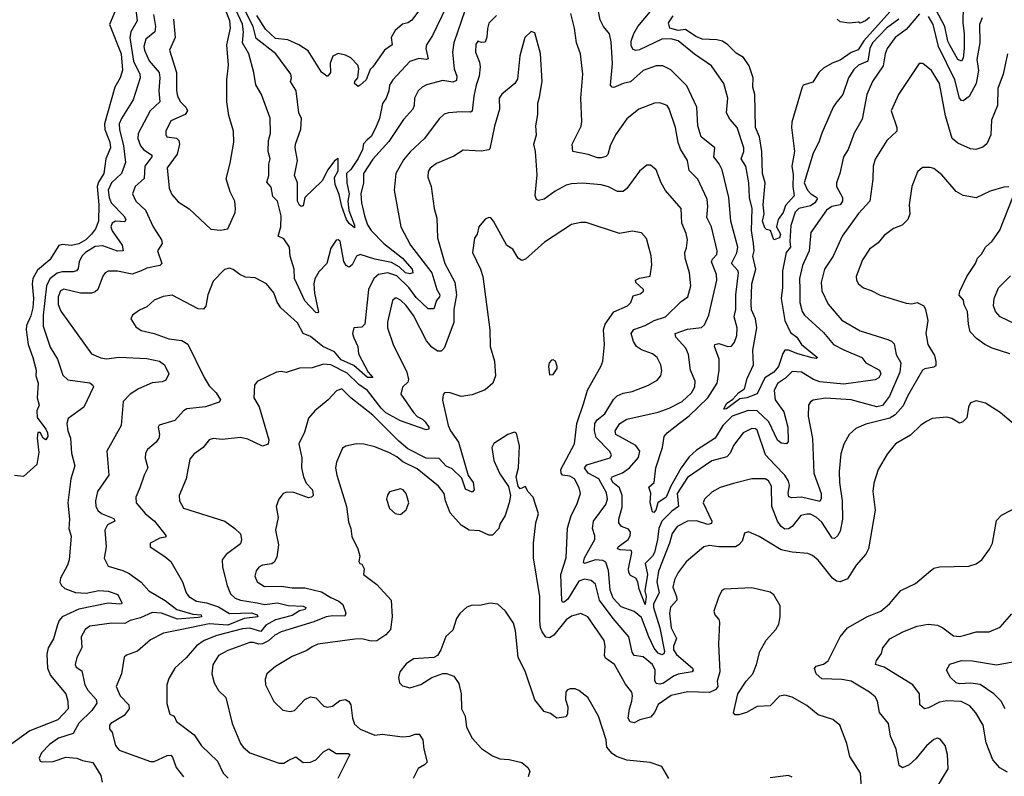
# Model space of a CAD drawing. Extents: x 1246230 to 1426786, y 660032 to 763141.
# Tile 467 of 566: x 1393884 to 1399238, y 707097 to 711211. Entities that reach past the tile are written whole.
import ezdxf

# ---------------------------------------------------------------- set-up
doc = ezdxf.new("R2010")
doc.units = 0

msp = doc.modelspace()

# ---------------------------------------------------------------- linework, layer by layer
at = {"layer": '0CON10XD'}
for points in [[(1396325, 711320), (1396244.2, 711085), (1396236.9, 711035), (1396245.9, 710945), (1396260.2, 710905), (1396258.4, 710881.6), (1396238.3, 710871.7), (1396185, 710880.8), (1396096.8, 710856.8), (1396072.9, 710845), (1396051.5, 710825), (1396030, 710785), (1396028.8, 710745), (1396021.8, 710725), (1395971.8, 710668.2), (1395891.1, 710548.9), (1395805, 710452.5), (1395753.8, 710375), (1395754.1, 710325), (1395738.5, 710265), (1395742.2, 710215), (1395758, 710145), (1395775, 710095.6), (1395795, 710064.7), (1395864.2, 709995), (1395965, 709914.3), (1396017.2, 709855), (1396021.5, 709835), (1396005, 709829.2), (1395981.1, 709835), (1395948.1, 709868.1), (1395905, 709890.3), (1395815, 709909), (1395735, 709934.6), (1395715, 709926.4), (1395691.7, 709878.3), (1395676, 709866), (1395660, 709875), (1395647, 709897), (1395626.3, 710006.3), (1395615, 710014), (1395605, 710012), (1395575, 709968.8), (1395553.6, 709885), (1395510.1, 709839.9), (1395488.1, 709801.9), (1395483.3, 709775), (1395487.3, 709725), (1395508.6, 709621.4), (1395505, 709616.7), (1395495, 709620), (1395435, 709682.3), (1395379, 709805), (1395376.1, 709855), (1395355.3, 709925), (1395350.9, 709975), (1395319.6, 710019.6), (1395290, 710035), (1395304.4, 710085), (1395305.5, 710145), (1395285.6, 710225), (1395260.5, 710250.5), (1395251.4, 710301.4), (1395228.3, 710328.3), (1395238.5, 710365), (1395237.9, 710425), (1395246.4, 710455), (1395235.4, 710495), (1395236.1, 710555), (1395247.5, 710595), (1395246, 710676), (1395198.9, 710805), (1395167.6, 710857.6), (1395157.9, 710925), (1395130, 711025), (1395095.2, 711085), (1395100.3, 711145), (1395095, 711186.4), (1395005, 711384.8)], [(1394975, 710066.7), (1395015, 710073.3), (1395055, 710162.5), (1395057.5, 710185), (1395054.2, 710225), (1395028.6, 710275), (1395005.7, 710345.7), (1395028.3, 710431.7), (1395048.6, 710545), (1395045.6, 710605), (1395021.2, 710691.2), (1395010, 710765), (1395010.8, 710885), (1395018.4, 710965), (1395009.8, 711075), (1395030.4, 711165), (1395025.8, 711205), (1394976.6, 711335)], [(1396201.5, 711275), (1396128, 711125), (1396096.8, 711075), (1396091.5, 711055), (1396105, 710999.2), (1396095, 710995.4), (1396055, 711000.4), (1396005, 710984.5), (1395913.2, 710885), (1395894.7, 710855), (1395891.8, 710825), (1395876.2, 710785), (1395856.1, 710755), (1395840.3, 710675), (1395818, 710622), (1395795, 710576.5), (1395772.7, 710557.3), (1395754, 710536), (1395747.2, 710505), (1395723.7, 710456.3), (1395685, 710397), (1395661.5, 710375), (1395662.5, 710325), (1395675.3, 710265), (1395667.8, 710225), (1395673.7, 710173.7), (1395704.3, 710095), (1395705, 710080), (1395675, 710103.9), (1395661.5, 710125), (1395636.4, 710195), (1395621.4, 710261.4), (1395598.6, 710315), (1395596.5, 710353.5), (1395615, 710390), (1395615, 710457.5), (1395595, 710443.3), (1395560, 710395), (1395528.6, 710335), (1395435, 710244), (1395425, 710198.8), (1395415, 710195.6), (1395405, 710202.5), (1395394.4, 710225), (1395395.1, 710325), (1395378.9, 710365), (1395394.7, 710445), (1395381.3, 710515), (1395383.2, 710535), (1395413.1, 710616.9), (1395417.1, 710675), (1395402, 710705), (1395386.4, 710825), (1395356.2, 710875), (1395361.5, 710895), (1395357.9, 710915), (1395276.2, 711025), (1395169, 711109), (1395152.9, 711175), (1395091.4, 711295)], [(1396087.7, 711302.3), (1396015, 711206.9), (1395995, 711194.4), (1395965, 711186.7), (1395925, 711153.5), (1395903.6, 711115), (1395908.9, 711075), (1395867.1, 711045), (1395805, 710955.5), (1395788.8, 710941.2), (1395767.1, 710885), (1395735, 710854.6), (1395725, 710848.9), (1395704.5, 710865), (1395705.5, 710875), (1395721.8, 710895), (1395727.5, 710945), (1395722.9, 710965), (1395684.5, 711004.5), (1395655, 711019.4), (1395615, 711028), (1395587.1, 711012.9), (1395572.5, 710975), (1395573.8, 710925), (1395560, 710905)], [(1398777.3, 711242.7), (1398705, 711158.9), (1398644.1, 711115), (1398601.6, 711055), (1398589.5, 711025), (1398579.1, 710960.9), (1398522, 710875), (1398490.9, 710805), (1398465, 710670), (1398422.5, 710595), (1398388.2, 710505), (1398362.9, 710465), (1398343.6, 710375), (1398325.4, 710325), (1398326.1, 710305), (1398357.5, 710245), (1398358.8, 710225), (1398345, 710204.7), (1398299.4, 710195), (1398271.1, 710175), (1398186.4, 710055), (1398177.2, 709955), (1398140.9, 709875), (1398124.7, 709805), (1398125.3, 709745), (1398126.3, 709673.7), (1398138.7, 709625), (1398150.8, 709605), (1398255, 709510.4), (1398310, 709445), (1398365, 709415.4), (1398464.2, 709375), (1398485.7, 709345), (1398559.5, 709305), (1398567.3, 709285), (1398555, 709263.8), (1398536.1, 709253.9), (1398365, 709229.6), (1398235, 709242.6), (1398200.9, 709255), (1398135, 709294.7), (1398085, 709299.1), (1398048, 709262), (1398005, 709233.2), (1397986.7, 709195), (1397991.8, 709145), (1398039.3, 709079.3), (1398061.6, 708995), (1398063, 708917), (1398054.1, 708905.9), (1398025, 708908.5), (1398004.7, 708925), (1397958.4, 709025), (1397895, 709084.5), (1397845, 709087), (1397758.6, 709055), (1397707.6, 709005), (1397665, 708935.9), (1397565, 708871.2), (1397525, 708835.3), (1397480.7, 708775), (1397424.5, 708675.5), (1397398.9, 708615), (1397354, 708585), (1397343.5, 708545), (1397332.2, 708532.3), (1397325.8, 708535), (1397311.6, 708585), (1397316.3, 708636.3), (1397305, 708670), (1397334.3, 708695.7), (1397343.2, 708775), (1397380, 708885), (1397388.9, 708945), (1397404.4, 708965), (1397472.3, 709017.7), (1397525, 709057.5), (1397626.2, 709155), (1397675.8, 709235), (1397687.6, 709305), (1397687.5, 709365), (1397662.7, 709435), (1397664.5, 709445), (1397685, 709450), (1397735, 709433.5), (1397754.1, 709435.9), (1397771.5, 709458.5), (1397783.2, 709495), (1397786.1, 709535), (1397769.6, 709595), (1397778.1, 709635), (1397777.8, 709715), (1397793.4, 709835), (1397788.5, 709848.5), (1397754.7, 709885), (1397783.8, 709943.8), (1397788.6, 709975), (1397750.7, 710115), (1397739.4, 710245), (1397704.7, 710395), (1397688.4, 710428.4), (1397658.9, 710465), (1397663.3, 710515), (1397590.4, 710575), (1397571.4, 710635), (1397566.5, 710736.5), (1397511.4, 710851.4), (1397425, 710939.6), (1397380.8, 710960.8), (1397345, 710961.1), (1397275, 710934.7), (1397205, 710873.9), (1397165, 710865.3), (1397115, 710843.1), (1397105, 710844.3), (1397095.8, 710855), (1397107.2, 710972.8), (1397101.1, 711091.1), (1397090.4, 711135), (1397058.5, 711175), (1397041.1, 711211.1), (1397025, 711282.5)], [(1399015, 711283.8), (1399011.7, 711195), (1399020.6, 711135), (1399020.6, 711055), (1399015, 711002), (1399005, 710986), (1398985, 710994.2), (1398942.3, 711072.3), (1398931.9, 711095), (1398914.4, 711175), (1398835, 711326)], [(1394514.7, 711265), (1394522.2, 711205), (1394488.6, 711145), (1394482.3, 711115), (1394503.4, 710985), (1394536.7, 710915), (1394538.9, 710895), (1394501.3, 710775), (1394437.9, 710675), (1394425.2, 710645), (1394425.8, 710614.2), (1394447.8, 710525), (1394459.4, 710435), (1394436.6, 710375), (1394383.5, 710325), (1394365.2, 710285), (1394369.7, 710245), (1394380.8, 710215), (1394449.7, 710145), (1394460.4, 710125), (1394455, 710112.7), (1394405, 710115.2), (1394385.9, 710105), (1394379.6, 710085), (1394386, 710064), (1394441.5, 709985), (1394446.1, 709953.9), (1394415, 709952.4), (1394335, 709981.5), (1394295, 709977.5), (1394242.3, 709945), (1394221.8, 709925), (1394207.5, 709895), (1394201.8, 709858.2), (1394193.3, 709846.7), (1394175, 709840.7), (1394115, 709841.2), (1394086.7, 709833.3), (1394047.8, 709802.2), (1394029.2, 709765), (1394010.5, 709605), (1394011.6, 709545), (1394050.1, 709430.1), (1394090, 709365), (1394119.1, 709279.1), (1394145, 709253.6), (1394265, 709237.1), (1394281.4, 709225), (1394284.4, 709215), (1394232.5, 709105), (1394147.8, 709042.2), (1394140.3, 709015), (1394145.2, 708975.2), (1394159.6, 708935), (1394165.7, 708854.3), (1394184, 708785), (1394161.9, 708715), (1394144.7, 708585), (1394154, 708496), (1394151.5, 708445), (1394162.8, 708402.8), (1394153.2, 708275), (1394143.8, 708245), (1394106.4, 708175), (1394102.1, 708152.1), (1394110.6, 708135), (1394129.1, 708119.1), (1394186.7, 708096.7), (1394245, 708093.6), (1394315, 708106.7), (1394365, 708104.5), (1394417.1, 708085), (1394438.8, 708041.2), (1394437.5, 708035), (1394425.9, 708034.1), (1394365, 708037.8), (1394205, 708005.9), (1394115.4, 707965), (1394098.2, 707945), (1394089.2, 707920.8), (1394067.3, 707845), (1394037.9, 707795), (1394032, 707762), (1394035.8, 707685), (1394050.4, 707645), (1394133.8, 707545), (1394146.4, 707505), (1394148.2, 707465), (1394091.8, 707405), (1393938.2, 707345), (1393815.5, 707255)], [(1394400.6, 711255), (1394371.8, 711185), (1394436.3, 711025), (1394443.6, 710936.4), (1394430.3, 710895), (1394400.8, 710845), (1394344.5, 710645.5), (1394346.6, 710615), (1394374, 710545), (1394377.3, 710515), (1394352.4, 710455), (1394342.2, 710375), (1394312.4, 710327.6), (1394305.7, 710305), (1394314.8, 710205.2), (1394312.7, 710115), (1394296.2, 710075), (1394274.6, 710045), (1394243.6, 710015), (1394205, 709992.4), (1394165, 709984), (1394115, 709988.1), (1394096.7, 709983.3), (1394048.2, 709905), (1393981.2, 709848.8), (1393956, 709805), (1393950.9, 709775), (1393959.1, 709695), (1393955.2, 709645.2), (1393945, 709600.6), (1393921.2, 709548.8), (1393919.2, 709525), (1393930.4, 709445), (1393955.5, 709375), (1393972.9, 709305), (1393971.4, 709275), (1393984.3, 709235), (1393978, 709155), (1393988.8, 709115), (1393976.7, 709085), (1393978.3, 709048.3), (1394025.7, 708985), (1394035.5, 708965), (1394036.7, 708945), (1394025, 708926.7), (1394011.2, 708935), (1393995, 708967.5), (1393983, 708967), (1393978, 708935), (1393987.3, 708857.3), (1393977.7, 708792.3), (1393905, 708726.7), (1393855, 708732.5)], [(1394610.8, 711239.2), (1394622, 711175), (1394619.1, 711145), (1394570.6, 711105), (1394558.4, 711065), (1394561.7, 711045), (1394588.1, 710988.1), (1394641.4, 710925), (1394646.2, 710895), (1394641.1, 710825), (1394645.4, 710765), (1394594.1, 710715), (1394527.8, 710592.3), (1394526.2, 710565), (1394540, 710525), (1394556.8, 710505), (1394602.5, 710475), (1394602.1, 710465), (1394564.2, 710415), (1394561.5, 710348.5), (1394512.2, 710305), (1394496.7, 710265), (1394514.5, 710225), (1394568, 710175), (1394610.4, 710085), (1394654.5, 710015), (1394657.8, 709995), (1394633.1, 709955), (1394657.1, 709885), (1394645.9, 709874.1), (1394575, 709860.8), (1394544.7, 709845.3), (1394495, 709826.9), (1394415, 709844.6), (1394365, 709843.6), (1394348.6, 709835), (1394335, 709817.5), (1394308.8, 709745), (1394295, 709730.9), (1394275, 709724), (1394215, 709724.1), (1394123.5, 709746.5), (1394105, 709736.5), (1394093.8, 709703.8), (1394093.5, 709663.5), (1394107, 709627), (1394274.7, 709394.7), (1394325, 709373.6), (1394355, 709367.9), (1394425, 709376.1), (1394575, 709369.7), (1394644.7, 709354.7), (1394671.5, 709335), (1394694.3, 709285), (1394679.1, 709250.9), (1394658, 709242), (1394605, 709236.4), (1394529.4, 709205), (1394484.8, 709175.2), (1394447.1, 709135), (1394436.2, 709005), (1394358.1, 708865), (1394368.5, 708735), (1394306.4, 708645), (1394295.9, 708595), (1394297.8, 708565), (1394310.6, 708540.6), (1394332.5, 708525), (1394395, 708499.1), (1394401.5, 708485), (1394362.1, 708465), (1394347.3, 708435), (1394354.4, 708345.6), (1394343.2, 708283.2), (1394365, 708239.2), (1394445, 708216.9), (1394479.4, 708199.4), (1394543.6, 708153.6), (1394585.6, 708105), (1394675, 708053), (1394738, 708005), (1394825, 707978.8), (1394870, 707975), (1394872.9, 707965), (1394855, 707960.8), (1394742.1, 707952.1), (1394655, 707984.3), (1394605, 707987.7), (1394541.5, 707958.5), (1394484.3, 707945), (1394455, 707928.5), (1394385, 707930), (1394265.6, 707914.4), (1394240, 707895), (1394218.9, 707855), (1394221.4, 707795), (1394195, 707743.3), (1394185.6, 707705), (1394191.3, 707691.3), (1394220.8, 707670.8), (1394238.7, 707595), (1394255, 707565.5), (1394298.8, 707515), (1394303.2, 707495), (1394275.8, 707455), (1394204.5, 707385.5), (1394175, 707329.5), (1394095, 707303.8), (1394045, 707270.6), (1394002.9, 707225), (1393990, 707195), (1393995, 707180), (1394005.8, 707175.8), (1394065, 707177.3), (1394135, 707201), (1394195, 707196.3), (1394225, 707182.7)], [(1396475.9, 711234.1), (1396435, 711192.7), (1396426.8, 711163.2), (1396424.1, 711115.9), (1396415, 711090), (1396395, 711087.5), (1396375, 711093.8), (1396365, 711077.5), (1396362.7, 711035), (1396385, 710980), (1396387.6, 710955), (1396382.9, 710905), (1396365.4, 710855), (1396353.7, 710795), (1396345.2, 710714.8), (1396335, 710707.9), (1396285, 710711.1), (1396215.4, 710704.6), (1396192.9, 710697.1), (1396165, 710672.9), (1396085.3, 710564.7), (1396006.7, 710493.3), (1395970.1, 710449.9), (1395929.6, 710375), (1395920.9, 710285), (1395956.7, 710085), (1396008.8, 709985), (1396125.8, 709835), (1396152.6, 709745), (1396168.4, 709715), (1396165.8, 709705), (1396150.5, 709685), (1396135, 709640), (1396105, 709639.2), (1396040, 709700), (1396000.8, 709755), (1395935, 709819.2), (1395885, 709835.5), (1395834.4, 709825), (1395809.6, 709805), (1395780.3, 709745), (1395760.6, 709555), (1395745, 709540), (1395700, 709535), (1395694.2, 709505.8), (1395701.4, 709481.4), (1395722.3, 709435), (1395725.5, 709395), (1395779.1, 709295), (1395804, 709265), (1395774.6, 709265), (1395701.5, 709331.5), (1395632.1, 709362.1), (1395595, 709405.5), (1395532.5, 709435), (1395465, 709489.5), (1395425, 709504.5), (1395395, 709562.9), (1395303.5, 709645), (1395283.5, 709675), (1395266, 709726), (1395225, 709775.7), (1395165, 709808.1), (1395111.3, 709811.3), (1395081.2, 709825), (1395045, 709853.8), (1395025, 709860), (1394997.7, 709852.3), (1394935, 709790), (1394907.5, 709715), (1394895.5, 709654.5), (1394882.7, 709637.3), (1394855, 709640), (1394713.5, 709713.5), (1394664.6, 709705.4), (1394615, 709685.6), (1394575, 709650.8), (1394535, 709632.5), (1394496.7, 709605), (1394488.8, 709585), (1394515, 709542), (1394545, 709520.8), (1394615, 709505.6), (1394695, 709475.5), (1394765, 709467.5), (1394797.3, 709447.3), (1394886.2, 709265), (1394915, 709220), (1394953, 709183), (1394976, 709144), (1394968.6, 709131.4), (1394894.2, 709105.8), (1394792, 709095), (1394775.4, 709084.6), (1394727.8, 709032.2), (1394642.9, 709007.1), (1394636.2, 708995), (1394644.2, 708955), (1394640, 708935), (1394625.4, 708914.6), (1394579.4, 708875), (1394567.5, 708855), (1394566.4, 708826.4), (1394580.5, 708775), (1394560, 708735), (1394537.5, 708665), (1394515.5, 708614.5), (1394517.1, 708585), (1394565.8, 708525.8), (1394616.7, 708485), (1394680, 708405), (1394675, 708396.7), (1394645, 708391.4), (1394593.8, 708365), (1394594, 708345), (1394673.3, 708293.3), (1394705.5, 708265.5), (1394770, 708155), (1394789.4, 708095), (1394803.1, 708075), (1394845, 708050.3), (1394900.4, 708040.4), (1394965, 708019.1), (1395025, 707982.6), (1395145, 707986), (1395175.4, 707975), (1395178.5, 707965), (1395105, 707954.7), (1395015, 707918.9), (1394915, 707925.5), (1394765, 707895.7), (1394665, 707876.4), (1394595, 707839.5), (1394525, 707778.1), (1394465, 707756.7), (1394452.5, 707745), (1394437.5, 707655), (1394408.9, 707585), (1394430.8, 707535), (1394477.3, 707485), (1394479.2, 707465), (1394451.4, 707428.6), (1394379.2, 707385), (1394372.9, 707375), (1394372.9, 707355), (1394386.4, 707335), (1394405, 707264), (1394425, 707238.6), (1394595, 707177.7), (1394615, 707178.2), (1394685, 707210.3), (1394705, 707211.8), (1394715, 707202), (1394733.8, 707145), (1394774.7, 707094.7)], [(1395560, 710905), (1395553.9, 710903.9), (1395525, 710926.7), (1395452.4, 711042.4), (1395402.1, 711075), (1395342.5, 711102.5), (1395275, 711109.6), (1395220.1, 711160.1), (1395172.5, 711235)], [(1397537.4, 709182.6), (1397555.4, 709215), (1397557.3, 709245), (1397531.8, 709305), (1397520, 709390), (1397506.4, 709425), (1397452.5, 709485), (1397447.5, 709505), (1397515, 709528.6), (1397591.6, 709538.4), (1397608.3, 709551.7), (1397631.5, 709605), (1397675.3, 709794.8), (1397673.4, 709825), (1397645.8, 709895), (1397651, 709909), (1397675.3, 709935), (1397676.9, 709955), (1397645.3, 710085), (1397621.3, 710135), (1397625.8, 710195), (1397622, 710235), (1397571.5, 710345), (1397525, 710391.2), (1397516.2, 710445), (1397477.6, 710507.6), (1397463.7, 710543.7), (1397450, 710625), (1397416.1, 710726.1), (1397405, 710744), (1397365, 710760), (1397335, 710757.8), (1397250, 710725), (1397185, 710672.5), (1397124.6, 710585), (1397094.6, 710525), (1397081.2, 710478.8), (1397071.8, 710468.2), (1397045, 710459.6), (1397025, 710460.7), (1396975, 710478.7), (1396892.5, 710495), (1396887.5, 710535), (1396936.7, 710633.3), (1396941.4, 710658.6), (1396934.6, 710785), (1396945.7, 710915), (1396932.9, 711025), (1396911.8, 711085), (1396901.5, 711165), (1396880, 711245)], [(1398665, 711214.8), (1398597, 711165), (1398521.2, 711085), (1398506.3, 711055), (1398496.2, 710985), (1398445, 710964.7), (1398419.9, 710940.1), (1398390.4, 710895), (1398359.6, 710805), (1398322.7, 710757.3), (1398307.8, 710735), (1398246.2, 710595), (1398230.4, 710545), (1398199.5, 710485), (1398150, 710325), (1398167.7, 710285), (1398186.4, 710265), (1398218.8, 710245), (1398220.3, 710235), (1398207, 710215), (1398185, 710198.5), (1398121.4, 710185), (1398100.8, 710165), (1398077.3, 710092.7), (1398072.1, 710005), (1398076.3, 709975), (1398051.6, 709945), (1398032.6, 709845), (1398032.7, 709755), (1398025.2, 709695), (1398045.3, 709575), (1398075, 709510), (1398110.4, 709485), (1398135.4, 709445), (1398222.5, 709375), (1398215, 709370), (1398192.9, 709372.9), (1398115, 709393.6), (1398065, 709415.2), (1398045.3, 709414.7), (1398033, 709397), (1398010.4, 709325), (1397985.4, 709295), (1397935.5, 709264.5), (1397895, 709177.8), (1397837.5, 709155), (1397800.5, 709149.5), (1397727.5, 709095), (1397713.8, 709093.8), (1397727.8, 709125), (1397761.7, 709148.3), (1397794.2, 709185), (1397826, 709204), (1397840.2, 709259.8), (1397874.1, 709335), (1397870.6, 709415), (1397892.4, 709535), (1397885.7, 709585), (1397863.6, 709633.6), (1397861.4, 709665), (1397864.6, 709775), (1397886.5, 709855), (1397870.2, 709925), (1397877, 709955), (1397873.8, 709993.8), (1397863.6, 710065), (1397867.5, 710185), (1397852.5, 710245), (1397849.2, 710325), (1397832.2, 710415), (1397807.5, 710455), (1397822.2, 710495), (1397822.2, 710515), (1397784.5, 710625), (1397745, 710670.8), (1397727.5, 710705), (1397733.8, 710785), (1397713.6, 710863.6), (1397645, 710960.6), (1397553.6, 711023.6), (1397465, 711097.1), (1397425, 711107.1), (1397375, 711105.2), (1397255, 711048.2), (1397235, 711044.1), (1397219.8, 711049.8), (1397208.7, 711068.7), (1397208.6, 711095), (1397223.4, 711136.6), (1397245.9, 711174.1), (1397320.8, 711265)], [(1398615.7, 711255), (1398474.4, 711095.6), (1398443.2, 711046.8), (1398405, 711032.8), (1398345, 710991.2), (1398302.2, 710975), (1398255, 710947.3), (1398229.1, 710925), (1398197.5, 710872.5), (1398145, 710855.4), (1398138.2, 710845), (1398083.3, 710655), (1398080, 710625), (1398096.7, 710495), (1398082.1, 710415), (1398090.3, 710370.3), (1398087.6, 710305), (1398096, 710254), (1398048.3, 710201.7), (1398035, 710162.1), (1398008.4, 710125), (1398000, 710085), (1398021.5, 710045), (1398015, 710025.7), (1397985, 710013.8), (1397966.7, 710065), (1397945, 710070), (1397935, 710079.4), (1397923.6, 710116.4), (1397932.7, 710155), (1397926.5, 710205), (1397937.5, 710325), (1397923.8, 710375), (1397919.2, 710495), (1397907.2, 710575), (1397884.6, 710625), (1397881.6, 710805), (1397871.1, 710845), (1397871.8, 710895), (1397851.3, 710961.3), (1397819.1, 711005), (1397779.7, 711029.7), (1397734.1, 711075), (1397705, 711094.3), (1397675, 711102.2), (1397595, 711106.4), (1397560.2, 711120.2), (1397505, 711158.3), (1397465, 711152.9), (1397419.2, 711165), (1397411.4, 711195), (1397437.9, 711232.1)], [(1398505, 711223.3), (1398482.5, 711205), (1398455, 711192.5), (1398445, 711197.5), (1398395, 711193.3), (1398345, 711200), (1398330, 711215)], [(1399118, 711222), (1399104, 711185), (1399105.3, 711085), (1399087.9, 710995), (1399097.3, 710935), (1399085.9, 710864.1), (1399046.5, 710793.5), (1399015, 710770), (1399005, 710772.2), (1398994.7, 710785), (1398968.9, 710885), (1398879.4, 711065), (1398850.8, 711185), (1398825, 711229.3)], [(1394720, 711215), (1394730, 711115), (1394698.2, 711045), (1394736.2, 710925), (1394736.9, 710826.9), (1394742.6, 710795), (1394757.6, 710765), (1394786.9, 710735), (1394797.1, 710715), (1394784.4, 710695), (1394705, 710661.5), (1394678.5, 710605), (1394677.6, 710587.6), (1394684.2, 710575), (1394737, 710567), (1394748.8, 710555), (1394753.1, 710535), (1394739.7, 710480.3), (1394685.4, 710405), (1394696.5, 710295), (1394710.5, 710260.5), (1394745, 710220.8), (1394805, 710182.5), (1394922.8, 710072.8), (1394975, 710066.7)], [(1399263, 710303), (1399235, 710301.2), (1399161.7, 710278.3), (1399085, 710242.5), (1399015, 710255.8), (1398976.8, 710276.8), (1398897.9, 710367.9), (1398855, 710402), (1398835, 710408), (1398793.2, 710406.8), (1398765.6, 710384.4), (1398734.4, 710305), (1398721.1, 710205), (1398723.5, 710155), (1398713.1, 710125), (1398682.5, 710095), (1398635, 710075.6), (1398585, 710037.8), (1398551.3, 709998.7), (1398505, 709964.4), (1398466.2, 709905), (1398431.8, 709815), (1398433.6, 709795), (1398445.4, 709775.4), (1398473.3, 709753.3), (1398515, 709739.6), (1398563.4, 709713.4), (1398705, 709669.2), (1398735, 709665.8), (1398765, 709673.8), (1398800, 709655), (1398810, 709635), (1398822.5, 709575), (1398811.2, 709505), (1398815, 709487.5), (1398822, 709445), (1398858.5, 709385), (1398866.6, 709353.4), (1398865, 709330), (1398855, 709321.1), (1398806.3, 709313.7), (1398793.3, 709305), (1398711.7, 709165), (1398687.9, 709112.1), (1398645, 709062.3), (1398615, 709045.2), (1398485, 709011.8), (1398431.4, 708988.6), (1398394.6, 708955.4), (1398366.1, 708903.9), (1398348.5, 708851.5), (1398340.4, 708755), (1398342, 708695), (1398357.2, 708595), (1398357.6, 708495), (1398345, 708430), (1398331.9, 708405), (1398315, 708390.6), (1398301.5, 708391.5), (1398245, 708480), (1398215, 708506.2), (1398185, 708521.8), (1398165, 708523.4), (1398131.9, 708515), (1398084.8, 708455.2), (1398065, 708442.1), (1398045, 708441.5), (1398025, 708456.2), (1398004.5, 708484.5), (1397974, 708565), (1397972.8, 708675), (1397955, 708703.5), (1397938, 708715), (1397865, 708714.4), (1397765, 708690), (1397693, 708667), (1397647, 708643), (1397607.1, 708605), (1397600.5, 708585), (1397646.9, 708485), (1397645, 708471.4), (1397625, 708465.9), (1397565, 708486), (1397515.7, 708484.3), (1397459.6, 708455), (1397431.8, 708418.2), (1397418.3, 708365), (1397356.9, 708213.1), (1397348.3, 708155), (1397361.1, 708095), (1397330.6, 708035), (1397331, 708015), (1397364.7, 707904.7), (1397390.7, 707775), (1397387.2, 707762.8), (1397375, 707756.9), (1397355, 707766.1), (1397333.8, 707793.8), (1397305.5, 707855), (1397265, 707961.5), (1397225, 707992.9), (1397155, 708017.9), (1397111.6, 708065), (1397095, 708108.8), (1397085.7, 708215.7), (1397071.8, 708261.8), (1397055, 708270.9), (1397015, 708274.4), (1396955, 708253.8), (1396950.6, 708260.6), (1396955.3, 708285), (1397010.6, 708385), (1397010.6, 708405), (1396998.1, 708445), (1397004.8, 708485.2), (1397070.6, 708575), (1397080.5, 708605), (1397075, 708639.5), (1397032.4, 708715), (1396975, 708745.5), (1396955.9, 708775), (1396968.4, 708791.6), (1397068.9, 708821.1), (1397095, 708828.1), (1397102.5, 708845), (1397091.8, 708865), (1397018.8, 708938.8), (1397008.9, 708975), (1397011.6, 709015), (1397024.6, 709035), (1397065, 709067.9), (1397113.4, 709146.6), (1397133.4, 709166.6), (1397165, 709180), (1397215, 709189.2), (1397303.8, 709225), (1397349.5, 709250.5), (1397370.8, 709275), (1397375.5, 709304.5), (1397370.6, 709335), (1397350, 709375), (1397325.8, 709395), (1397265, 709417.1), (1397238.2, 709435), (1397220.8, 709460.8), (1397209.6, 709505), (1397223.7, 709526.3), (1397285, 709547.8), (1397334.5, 709575.5), (1397396.2, 709595), (1397480.3, 709679.7), (1397517.5, 709705), (1397533.5, 709765), (1397526.4, 709835), (1397502.7, 709915), (1397501.5, 709945), (1397509.5, 709970.5), (1397514.6, 710015), (1397507.9, 710047.9), (1397483.6, 710105), (1397480, 710185), (1397395, 710282.5), (1397371.5, 710325), (1397345.5, 710395.5), (1397315, 710421.2), (1397295, 710420), (1397255, 710387.5), (1397185, 710292.9), (1397165, 710277.5), (1397135, 710277.3), (1397085, 710302.2), (1397045, 710312.7), (1396945, 710322.1), (1396885, 710319.1), (1396855, 710310.9), (1396795, 710279.1), (1396735, 710235.6), (1396705, 710228.6), (1396693.3, 710233.3), (1396686.7, 710255), (1396698.1, 710368.1), (1396688.1, 710495), (1396679.4, 710535), (1396693.3, 710585), (1396691.1, 710635), (1396701.9, 710695), (1396701.7, 710758.3), (1396710, 710790), (1396725.6, 710875), (1396716.8, 711026.8), (1396685, 711140), (1396665, 711147.5), (1396631.2, 711115), (1396604, 711015), (1396591.7, 710888.3), (1396576, 710865), (1396505, 710806.4), (1396491.1, 710785), (1396493.5, 710725), (1396465, 710632.5), (1396440.3, 710509.7), (1396435, 710503.8), (1396393.9, 710496.1), (1396295, 710501.4), (1396245, 710469.4), (1396149.8, 710430.2), (1396116.2, 710403.8), (1396104.6, 710385.4), (1396103.3, 710355), (1396121.1, 710305), (1396137.5, 710185), (1396151.7, 710131.7), (1396156.1, 710026.1)], [(1399255.5, 711025), (1399232.2, 710915), (1399202.7, 710837.3), (1399200.8, 710745), (1399168.8, 710665), (1399165.5, 710585), (1399143.9, 710536.1), (1399122, 710518), (1399083.6, 710506.4), (1399055, 710509.1), (1398985, 710540), (1398954.5, 710564.5), (1398918.3, 710688.3), (1398886.5, 710865), (1398841.4, 710935), (1398795, 710973.3), (1398775, 710972.5), (1398662.9, 710805), (1398623.5, 710715), (1398653.3, 710625), (1398653.1, 710605), (1398598.9, 710555), (1398535, 710453.8), (1398525.5, 710415), (1398522.5, 710345), (1398506.2, 710225), (1398445, 710156.9), (1398356.4, 710035), (1398306.9, 709925), (1398260.9, 709855), (1398242.3, 709782.3), (1398246.6, 709736.6), (1398280.5, 709665), (1398355, 709578.1), (1398455, 709519.6), (1398605, 709472.7), (1398625, 709463.3), (1398638.4, 709448.4), (1398650.2, 709390.2), (1398675.8, 709345.8), (1398670.5, 709295), (1398614.2, 709165), (1398576.5, 709113.5), (1398545, 709106.7), (1398405, 709145.2), (1398265, 709152.6), (1398198.3, 709141.7), (1398185, 709134), (1398173.8, 709116.2), (1398171.8, 709055), (1398194.7, 708934.7), (1398201.9, 708745), (1398242.5, 708635), (1398242, 708608), (1398235, 708591.1), (1398135, 708614.8), (1398081.9, 708611.9), (1398066.9, 708616.9), (1398062.9, 708635), (1398069.5, 708679.5), (1398065, 708702.2), (1398044.2, 708734.2), (1397991, 708791), (1397939.7, 708845), (1397895, 708978.6), (1397885, 708987.5), (1397865, 708989.1), (1397818.1, 708965), (1397765, 708895.7), (1397748.1, 708855), (1397730, 708835), (1397647.2, 708812.8), (1397515, 708721.9), (1397459, 708635), (1397466.4, 708565), (1397430.3, 708539.7), (1397375.8, 708484.2), (1397358.6, 708445), (1397353, 708385), (1397335.8, 708314.2), (1397325, 708294), (1397284.9, 708255), (1397297.6, 708195), (1397283.3, 708105), (1397290.2, 708075), (1397285, 708032.2), (1397252.6, 708115), (1397244.8, 708155), (1397235.2, 708175.2), (1397205, 708189.4), (1397195.9, 708205.9), (1397194.4, 708225), (1397212.2, 708315), (1397208.2, 708325), (1397149, 708329), (1397134.6, 708335), (1397138.9, 708345), (1397191.9, 708385), (1397203.2, 708405), (1397204.6, 708424.6), (1397195, 708440.6), (1397156.1, 708456.1), (1397141.5, 708475), (1397141.6, 708495), (1397159.5, 708560.5), (1397160.5, 708625), (1397145.5, 708665.5), (1397108.9, 708695), (1397099.7, 708715), (1397104.8, 708725.2), (1397162.5, 708747.5), (1397199.3, 708775), (1397248.8, 708831.2), (1397255.2, 708865), (1397235, 708896.1), (1397125.5, 708955), (1397121.8, 708975), (1397147.5, 709015), (1397185, 709039.2), (1397355, 709077.5), (1397415, 709099.2), (1397487.1, 709135), (1397537.4, 709182.6)], [(1399267.5, 709395), (1399171.2, 709425), (1399132, 709445), (1399087.6, 709477.6), (1399052.9, 709515), (1399043.1, 709555), (1399038.6, 709625), (1399020.7, 709660.7), (1399016.2, 709686.2), (1398993.2, 709713.2), (1398996.9, 709735), (1399034.3, 709815), (1399080.8, 709885), (1399092, 709915), (1399115, 709936.2), (1399135.7, 709974.3), (1399172.5, 710007.5), (1399213.4, 710066.6), (1399287.5, 710255)], [(1397775.8, 708345.8), (1397685, 708345.5), (1397635, 708352.2), (1397605, 708345.6), (1397507.3, 708262.7), (1397463.8, 708205), (1397443.9, 708165), (1397436.1, 708125), (1397455.2, 708075), (1397456.8, 708055), (1397422.6, 708017.4), (1397418, 707985), (1397425.9, 707905), (1397456.2, 707846.2), (1397438.3, 707805), (1397439.6, 707785), (1397455, 707759.7), (1397541.8, 707685), (1397546.4, 707675), (1397541.4, 707665), (1397465, 707653.1), (1397438.5, 707641.5), (1397385, 707603.7), (1397365, 707597.9), (1397345, 707602.5), (1397338.3, 707618.3), (1397339.4, 707675), (1397325.6, 707705), (1397275, 707746.4), (1397225, 707754.4), (1397215, 707772), (1397196, 707855), (1397110.2, 707955), (1397036.6, 708055), (1397015, 708141.9), (1396992.3, 708162.3), (1396955, 708168.8), (1396925, 708158.1), (1396865, 708059.6), (1396845, 708043.8), (1396835, 708044.2), (1396832.8, 708052.8), (1396826.4, 708195), (1396855.3, 708285), (1396863.1, 708446.9), (1396882.3, 708515), (1396912.7, 708575), (1396933.1, 708635), (1396926.7, 708665), (1396900.9, 708715), (1396875, 708729.6), (1396835, 708734.5), (1396827.9, 708745), (1396826.8, 708765), (1396900.5, 708905), (1396913.8, 709015), (1396951.7, 709128.3), (1396972.4, 709197.6), (1397044.4, 709325), (1397055.6, 709355), (1397064.5, 709445), (1397058.9, 709525), (1397067.3, 709555), (1397115, 709623.6), (1397188.6, 709655), (1397206.7, 709673.3), (1397220.6, 709709.4), (1397258.7, 709721.3), (1397275.7, 709735), (1397276.9, 709745), (1397235, 709782.2), (1397232.6, 709795), (1397255, 709806.7), (1397312.9, 709817.1), (1397321.7, 709878.3), (1397317.6, 709927.6), (1397292, 710022), (1397265, 710052.5), (1397215, 710061.4), (1397145, 710048), (1396965, 710108.1), (1396935, 710109.4), (1396885, 710097.1), (1396737.9, 710002.1), (1396635, 709910), (1396615, 709901.4), (1396595, 709914.2), (1396565, 709963.8), (1396533.2, 709983.2), (1396461.2, 710115), (1396445, 710133.3), (1396435, 710136.2), (1396415, 710126.7), (1396381.2, 710085), (1396372, 710045), (1396357.3, 710022.7), (1396346.1, 709946.1), (1396390, 709855), (1396401.9, 709815), (1396440, 709525), (1396441.9, 709435), (1396465.8, 709354.2), (1396470.8, 709275), (1396456, 709235), (1396415, 709198.9), (1396345, 709172.3), (1396285, 709162.7), (1396225, 709182.5), (1396196.1, 709183.9), (1396186, 709174), (1396183.4, 709143.4), (1396213.3, 709005), (1396226.8, 708975), (1396269.7, 708915), (1396323.4, 708733.4), (1396350.6, 708695), (1396355.5, 708655), (1396345, 708642.7), (1396307.8, 708657.8), (1396287.9, 708717.9), (1396235, 708770), (1396203.5, 708783.5), (1396165, 708825.6), (1396095, 708827.2), (1395995, 708877.3), (1395945, 708920.2), (1395805, 709061.8), (1395685.3, 709155.3), (1395635, 709204.4), (1395606.9, 709193.1), (1395560.8, 709145), (1395488.6, 709085), (1395454.5, 709045), (1395432.1, 708967.9), (1395402.5, 708905), (1395418.3, 708828.3), (1395416.9, 708775), (1395426.5, 708725), (1395442.1, 708692.1), (1395476.7, 708655), (1395479.2, 708625), (1395470, 708615), (1395455, 708612.2), (1395375, 708639.6), (1395337.1, 708642.9), (1395315.8, 708634.2), (1395293.8, 708605), (1395278.8, 708565), (1395289.2, 708505), (1395274.6, 708435), (1395290.3, 708355), (1395281.5, 708288.5), (1395267.6, 708262.4), (1395255, 708253.3), (1395205, 708245.4), (1395184.3, 708235), (1395169.4, 708215), (1395162.2, 708185), (1395174.4, 708155), (1395215, 708129.7), (1395305, 708130.9), (1395365, 708122), (1395435, 708121.9), (1395525, 708101.1), (1395575, 708068.8), (1395620, 708050), (1395641.4, 708031.4), (1395658, 707985), (1395651.4, 707968.6), (1395585, 707970.7), (1395551.2, 707965), (1395483.2, 707936.8), (1395305, 707882.4), (1395271.2, 707865), (1395236.8, 707833.2), (1395205, 707818.3), (1395185, 707815.2), (1395155, 707824.8), (1395135, 707824.2), (1395015, 707781.6), (1394964.5, 707755), (1394933.4, 707703.4), (1394928.2, 707655), (1394941.1, 707605), (1394964.6, 707564.6), (1395005.6, 707525), (1395040, 707385), (1395085, 707276.2), (1395099.4, 707255), (1395135, 707224.5), (1395295, 707169.4), (1395320.7, 707169.3), (1395343, 707183), (1395385, 707203.5), (1395425, 707171.9), (1395465, 707173.5), (1395495, 707187.5), (1395535, 707230), (1395565, 707246.9), (1395605, 707222), (1395671.5, 707221.5), (1395678.6, 707215), (1395614.6, 707085)], [(1396156.1, 710026.1), (1396195.3, 709885), (1396250.5, 709785), (1396259.1, 709715), (1396244.7, 709635), (1396244.7, 709565.3), (1396192.9, 709425), (1396175, 709409.4), (1396155, 709409.5), (1396125, 709431.3), (1396096.4, 709465), (1396025, 709602.7), (1395985, 709657.9), (1395955, 709686.2), (1395935, 709696.7), (1395925, 709696.9), (1395911.4, 709685), (1395883.9, 709566.1), (1395884.7, 709535), (1395914.7, 709445), (1395989.5, 709295), (1395998.6, 709255), (1395995, 709241.2), (1395965, 709213.3), (1395956.7, 709175), (1396025.3, 709075), (1396045, 709053.5), (1396075, 709039), (1396088.8, 709025), (1396108.3, 708995), (1396108.9, 708985), (1396095, 708981.3), (1395955, 709029.3), (1395875, 709074.5), (1395848.6, 709098.6), (1395775.6, 709195.6), (1395728.2, 709228.2), (1395665, 709289.1), (1395575, 709334.3), (1395535, 709339.1), (1395475, 709317.7), (1395405, 709316.4), (1395333.6, 709293.6), (1395305, 709298.8), (1395280, 709295), (1395175.8, 709244.2), (1395160.8, 709225), (1395156.9, 709155), (1395186.8, 709106.8), (1395237.7, 708927.7), (1395235, 708903.8), (1395205, 708891.9), (1395125, 708930.9), (1395085, 708938.9), (1394985, 708929.2), (1394935, 708934.2), (1394915, 708926), (1394880.8, 708885), (1394831.1, 708848.9), (1394808.1, 708821.9), (1394788.5, 708715), (1394750.8, 708625), (1394752.9, 708595), (1394775, 708554.4), (1394998.8, 708485), (1395054.2, 708445), (1395084.2, 708415), (1395089.4, 708385), (1395085, 708362), (1395006.3, 708303.7), (1394985.7, 708275), (1394987.3, 708235), (1395011.3, 708135), (1395029.6, 708089.6), (1395055, 708066.2), (1395084.8, 708054.8), (1395175, 708039.8), (1395215, 708032.3), (1395285, 708040.2), (1395343.3, 708026.7), (1395425, 708022.8), (1395440.4, 708015), (1395436.9, 708005), (1395405, 707997.5), (1395365, 707971.7), (1395275, 707948.9), (1395221.7, 707918.3), (1395195, 707884.8), (1395135, 707902.7), (1395095, 707899.8), (1394955, 707862.5), (1394887.5, 707835), (1394845, 707806.2), (1394788.7, 707741.3), (1394727.1, 707685), (1394695, 707628.8), (1394683.3, 707595), (1394683.2, 707493.2), (1394700, 707435), (1394723.9, 707423.9), (1394736.2, 707395), (1394832.2, 707322.2), (1394872.3, 707262.3), (1394959.5, 707179.5), (1394990.5, 707115), (1395016.9, 707086.9)], [(1399295, 709558), (1399216.1, 709596.1), (1399190.3, 709625), (1399179.2, 709655), (1399183.1, 709695), (1399207.4, 709752.6), (1399271.7, 709818.3)], [(1396765, 709280), (1396785, 709282.5), (1396805.9, 709314.1), (1396806.7, 709325), (1396797.5, 709355), (1396785, 709362.5), (1396775, 709360), (1396763.9, 709346.1), (1396760, 709325), (1396765, 709280)], [(1399335, 708974), (1399216.2, 709075), (1399135, 709126.2), (1399085, 709138.8), (1399055, 709128.8), (1399044.2, 709105), (1399033.6, 709046.4), (1399012.5, 709025), (1398995, 709016.7), (1398953, 709043), (1398925, 709050), (1398845, 709042.5), (1398815, 709026), (1398785, 709006), (1398727.7, 708952.3), (1398647.1, 708905), (1398601.9, 708848.1), (1398552.2, 708765), (1398528, 708692), (1398523.5, 708645), (1398535.7, 708545), (1398499.2, 708335), (1398485.5, 708304.5), (1398433.3, 708245), (1398385, 708170.8), (1398345, 708155.6), (1398325, 708157.8), (1398303.8, 708173.8), (1398225, 708273.1), (1398195, 708298.1), (1398169.3, 708309.3), (1398084.5, 708315.5), (1398025, 708329.6), (1397905, 708400.8), (1397846.8, 708426.8), (1397825, 708418.8), (1397812, 708375), (1397794.2, 708355), (1397775.8, 708345.8)], [(1398465.7, 706985.7), (1398455.8, 707115), (1398398.6, 707205), (1398381.1, 707275), (1398343.1, 707375), (1398305, 707405.6), (1398225, 707431.1), (1398165, 707482.9), (1398085, 707528), (1398045, 707538), (1398015, 707533.8), (1397965, 707480.8), (1397895, 707477.5), (1397836.7, 707445), (1397795, 707430.8), (1397775, 707431.2), (1397765, 707442.5), (1397788.9, 707545), (1397834.7, 707615.3), (1397870.6, 707655), (1397891.1, 707705), (1397908.6, 707775), (1397943.4, 707836.6), (1397996.2, 707895), (1398011.2, 707925), (1398020, 707965), (1398020, 708025), (1397985, 708083.3), (1397965, 708098.8), (1397865, 708122.5), (1397715, 708114), (1397702, 708105), (1397685.8, 708074.2), (1397658.8, 707995), (1397664, 707975), (1397685, 707950), (1397688.9, 707935), (1397683.1, 707815), (1397690.6, 707665), (1397677.5, 707615), (1397680, 707585), (1397670.2, 707569.8), (1397635, 707552.2), (1397515, 707556.5), (1397425.8, 707535.8), (1397355, 707487.7), (1397336, 707445), (1397315, 707418.9), (1397255.8, 707404.2), (1397225, 707388.1), (1397203.7, 707393.6), (1397193, 707413), (1397199.8, 707465), (1397213.4, 707505), (1397216.8, 707535), (1397212.1, 707555), (1397177.5, 707597.5), (1397118.1, 707705), (1397069.5, 707739.5), (1397064.6, 707755), (1397068.2, 707805), (1397061.5, 707835), (1396972.5, 707965), (1396935, 707982.2), (1396885, 707968.5), (1396855, 707947.7), (1396789.3, 707865), (1396765, 707849.6), (1396745, 707854.4), (1396725, 707883.1), (1396715.9, 707905), (1396711.4, 707945), (1396712.5, 708075), (1396677.7, 708285), (1396677.3, 708365), (1396690, 708475), (1396704.2, 708525), (1396676.7, 708615), (1396646.7, 708645), (1396635, 708672.5), (1396605, 708660), (1396594.2, 708674.2), (1396584, 708725), (1396595.8, 708774.2), (1396602.3, 708895), (1396585, 708962.5), (1396575, 708968.8), (1396537.5, 708955), (1396463, 708907), (1396452, 708885), (1396462, 708815), (1396495, 708742.5), (1396542.3, 708672.3), (1396552.5, 708625), (1396545.7, 708584.3), (1396523.3, 708515), (1396495, 708467.5), (1396490, 708445), (1396455, 708408), (1396435, 708408.6), (1396385, 708432.2), (1396327.5, 708435), (1396285, 708462.5), (1396225, 708530.8), (1396198.9, 708595), (1396192.2, 708635), (1396162.1, 708675), (1396045, 708768.7), (1395967.6, 708807.6), (1395934.5, 708835), (1395895, 708856.7), (1395815, 708889.5), (1395755, 708903.1), (1395715, 708905.7), (1395657.3, 708892.7), (1395638.8, 708881.2), (1395605.8, 708805), (1395601.9, 708775), (1395608.6, 708735), (1395661.5, 708565), (1395671.1, 708481.1), (1395684.4, 708445), (1395690.4, 708400.4), (1395722, 708335), (1395733.3, 708295), (1395727.5, 708265), (1395733.6, 708253.6), (1395745, 708250), (1395756.7, 708225), (1395752.5, 708195), (1395825, 708140), (1395903.3, 708055), (1395908.9, 707965), (1395899.4, 707895), (1395875, 707865.6), (1395825, 707833.8), (1395795, 707831.5), (1395745, 707844.5), (1395706.4, 707843.6), (1395505, 707815.6), (1395475, 707800.6), (1395445, 707782.2), (1395365, 707749.4), (1395275.5, 707694.5), (1395228, 707655), (1395219.2, 707625), (1395221.2, 707595), (1395265, 707504), (1395315, 707456), (1395355, 707449.4), (1395377.5, 707455), (1395435, 707514.3), (1395465, 707529.2), (1395495, 707524), (1395538.3, 707478.3), (1395555, 707472.5), (1395585, 707479.4), (1395625, 707510), (1395655.5, 707515.5), (1395674.5, 707504.5), (1395685, 707486.7), (1395693.6, 707413.6), (1395705, 707380), (1395735, 707352.9), (1395815, 707321.8), (1395855, 707326.5), (1395965, 707312.3), (1396004.5, 707315.5), (1396035, 707326.7), (1396055.5, 707325.5), (1396076.3, 707296.3), (1396081.1, 707245), (1396100, 707175), (1396085, 707158.8), (1396051.2, 707138.8), (1396023.3, 707085)], [(1395955, 708520), (1395985, 708546.7), (1395999.4, 708585), (1395986, 708635), (1395970, 708655), (1395955, 708660), (1395895, 708643.8), (1395883.2, 708626.8), (1395878.8, 708605), (1395895, 708553.3), (1395925, 708526.7), (1395955, 708520)], [(1398840, 706985), (1398932.7, 707137.3), (1398930, 707215), (1398916.2, 707265), (1398889.7, 707299.7), (1398875, 707304), (1398855, 707297.1), (1398815, 707263.1), (1398757.1, 707192.9), (1398719.9, 707160.1), (1398685, 707143.1), (1398666.5, 707156.5), (1398650, 707245), (1398620, 707315), (1398607.8, 707385), (1398559.4, 707445), (1398548.1, 707505), (1398535, 707529.2), (1398505, 707554.2), (1398405, 707615.3), (1398355, 707624.1), (1398245, 707627.3), (1398214.5, 707655), (1398205.7, 707684.3), (1398215, 707695.6), (1398255, 707707.1), (1398279.5, 707725), (1398346.4, 707855), (1398385.8, 707904.2), (1398493.9, 707966.1), (1398567.5, 707995), (1398614.3, 708035), (1398675, 708108), (1398755, 708145.6), (1398825, 708205.6), (1398855, 708229.1), (1398885, 708237.1), (1399045, 708239.2), (1399085, 708252.5), (1399116.7, 708275), (1399157.8, 708332.2), (1399173.3, 708365), (1399195, 708488.8), (1399223.4, 708516.6), (1399327.7, 708572.3)], [(1397414.2, 707085), (1397375, 707151.2), (1397313, 707173), (1397185, 707184.4), (1397130, 707205), (1397105, 707222), (1397076.2, 707255), (1397072.5, 707295), (1397031.4, 707425), (1396973.8, 707525), (1396925, 707563.8), (1396905, 707573.3), (1396876.4, 707573.6), (1396862, 707568), (1396854.1, 707555.9), (1396852, 707515), (1396863.8, 707475), (1396863, 707437), (1396855, 707420), (1396805, 707412.5), (1396785, 707427.5), (1396769.5, 707439.5), (1396735, 707448.8), (1396685, 707513.3), (1396634.2, 707664.2), (1396594.5, 707745), (1396579.1, 707889.1), (1396569.1, 707929.1), (1396525.4, 707995.4), (1396483.2, 708033.2), (1396441.7, 708038.3), (1396385, 708026.2), (1396345, 708027.5), (1396315, 708016.7), (1396277.6, 707982.4), (1396260, 707955), (1396238.3, 707891.7), (1396201.7, 707858.3), (1396174, 707785), (1396155, 707753.3), (1396135, 707742.9), (1396025, 707735.8), (1395985, 707708), (1395951.2, 707665), (1395943.8, 707635), (1395950, 707605), (1395965, 707590), (1396005, 707578.8), (1396064.3, 707595.7), (1396125, 707634.2), (1396185, 707656), (1396205, 707655.8), (1396245, 707641.2), (1396272.7, 707602.7), (1396284.3, 707545), (1396285.7, 707465), (1396305.8, 707424.2), (1396313.6, 707363.6), (1396344.2, 707305), (1396395, 707248), (1396455, 707208), (1396495, 707193.1), (1396545, 707189.4), (1396615, 707172), (1396646.2, 707145), (1396658, 707125), (1396649.2, 707095)], [(1399255, 707119.2), (1399213.3, 707143.3), (1399175, 707186), (1399138.9, 707278.9), (1399122.7, 707375), (1399082.6, 707442.6), (1399051.1, 707481.1), (1399003.1, 707503.1), (1398925, 707507.8), (1398885, 707501.1), (1398825, 707468.9), (1398803.3, 707463.3), (1398778.6, 707485), (1398776.7, 707545), (1398740.5, 707595), (1398585, 707689.8), (1398538.1, 707705), (1398543.4, 707726.6), (1398570.8, 707765), (1398576.7, 707795), (1398615.4, 707844.6), (1398686.9, 707883.1), (1398765, 707913.1), (1398824.6, 707924.6), (1398875, 707919.1), (1398904.7, 707904.7), (1398961.2, 707861.2), (1398995, 707857.5), (1399024.3, 707864.3), (1399085, 707882.2), (1399155, 707883.3), (1399215, 707907.5), (1399279.5, 707980.5)], [(1399242.9, 707465), (1399220.8, 707505), (1399181.1, 707545), (1399107.1, 707597.1), (1399055.6, 707604.4), (1398995, 707599.5), (1398977.1, 707605), (1398945.7, 707635), (1398922.9, 707675), (1398942.4, 707707.6), (1399005, 707726.5), (1399065, 707724.6), (1399195, 707703.9), (1399285, 707720.4)], [(1394225, 707182.7), (1394281.4, 707171.4), (1394325, 707100.8), (1394332.5, 707065)], [(1398085, 707092.5), (1398065, 707102.5), (1397965, 707089.2)]]:
    msp.add_lwpolyline(points, dxfattribs=at)

doc.saveas('drawing.dxf')
